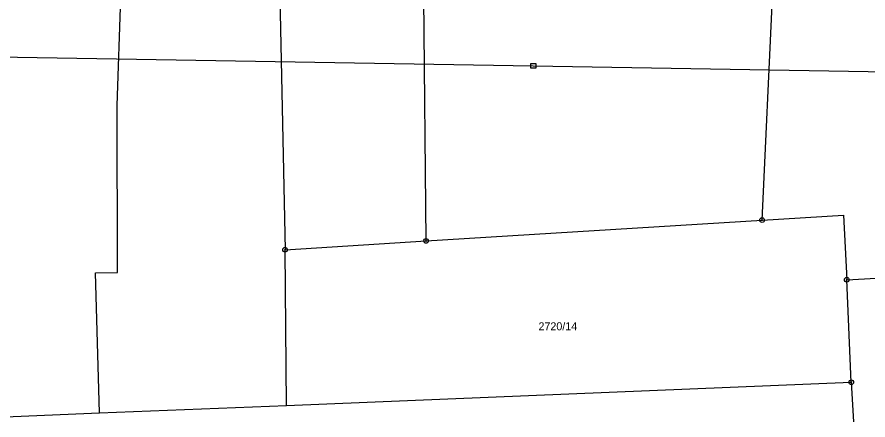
# Model space of a CAD drawing. Extents: x -755819 to -753140, y -1169796 to -1166000.
# Drawn here: x -754138.8 to -753958, y -1168596.5 to -1168510.8 of the extents above; entities that cross this region are included whole.
import ezdxf

# ---------------------------------------------------------------- set-up
doc = ezdxf.new("R2010")
doc.units = 0
for name, color, linetype in [('Vrstva 1', 7, 'Continuous'), ('Vrstva 12', 7, 'Continuous'), ('Vrstva 18', 7, 'Continuous'), ('Vrstva 24', 7, 'Continuous'), ('Vrstva 26', 7, 'Continuous'), ('Vrstva 6', 7, 'Continuous')]:
    doc.layers.add(name, color=color, linetype=linetype)

msp = doc.modelspace()

# ---------------------------------------------------------------- linework, layer by layer
at = {"layer": 'Vrstva 1'}
for p, q in [((-753980.49, -1168554.02), (-753974.24, -1168419.96)), ((-754083.1, -1168499.85), (-754081.85, -1168560.3)), ((-754051.9, -1168558.44), (-754052.41, -1168500.4)), ((-753980.49, -1168554.02), (-753963.2, -1168552.95)), ((-753963.2, -1168552.95), (-753962.51, -1168566.69)), ((-754051.9, -1168558.44), (-753980.49, -1168554.02)), ((-754081.85, -1168560.3), (-754051.9, -1168558.44)), ((-753962.51, -1168566.69), (-753922.57, -1168564.51)), ((-753961.55, -1168588.51), (-753962.51, -1168566.69)), ((-754081.57, -1168593.42), (-753961.55, -1168588.51)), ((-753961.55, -1168588.51), (-753961.05, -1168596.94)), ((-754121.29, -1168595.04), (-754081.57, -1168593.42)), ((-754147.99, -1168596.13), (-754121.29, -1168595.04))]:
    msp.add_line(p, q, dxfattribs=at)
at = {"layer": 'Vrstva 12'}
for p, q in [((-754217.27, -1168518), (-754029.1, -1168521.22)), ((-754029.1, -1168521.22), (-753863.42, -1168523.98))]:
    msp.add_line(p, q, dxfattribs=at)
at = {"layer": 'Vrstva 24'}
for centre, radius in [((-753980.49, -1168554.02), 0.5), ((-753980.49, -1168554.02), 0.1), ((-754051.9, -1168558.44), 0.5), ((-754051.9, -1168558.44), 0.1), ((-754081.85, -1168560.3), 0.5), ((-754081.85, -1168560.3), 0.1), ((-753962.51, -1168566.69), 0.5), ((-753962.51, -1168566.69), 0.1), ((-753961.55, -1168588.51), 0.5), ((-753961.55, -1168588.51), 0.1)]:
    msp.add_circle(centre, radius, dxfattribs=at)
at = {"layer": 'Vrstva 26'}
msp.add_lwpolyline([(-754029.6, -1168520.72), (-754028.6, -1168520.72), (-754028.6, -1168521.72), (-754029.6, -1168521.72)], close=True, dxfattribs=at)
at = {"layer": 'Vrstva 6'}
for p, q in [((-754117.52, -1168529.65), (-754115.56, -1168471.85)), ((-754117.47, -1168565.17), (-754117.52, -1168529.65)), ((-754081.57, -1168593.42), (-754081.85, -1168560.3)), ((-754122.15, -1168565.2), (-754117.47, -1168565.17)), ((-754121.29, -1168595.04), (-754122.15, -1168565.2))]:
    msp.add_line(p, q, dxfattribs=at)

# ---------------------------------------------------------------- texts
at = {"layer": 'Vrstva 18'}
msp.add_text('2720/14', height=1.7, dxfattribs=at).set_placement((-754028, -1168577.45))

doc.saveas('drawing.dxf')
